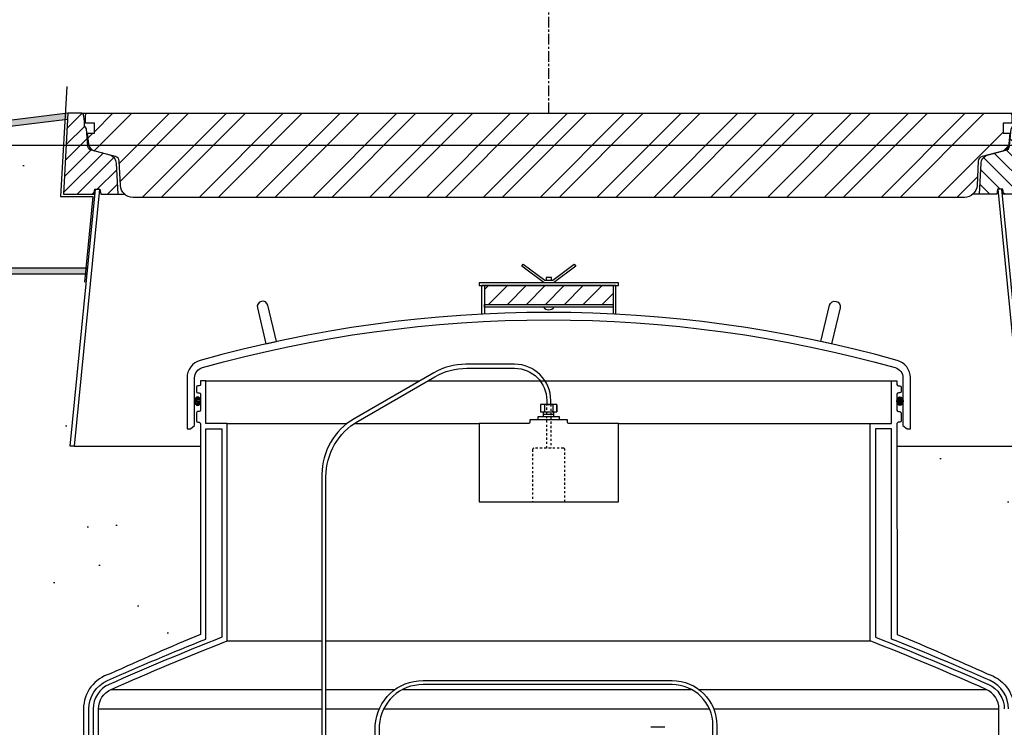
# Model space of a CAD drawing. Extents: x -285 to 5863, y 308 to 3178.
# Tile 561 of 622: x 5247 to 5293, y 957 to 990. Entities that reach past the tile are written whole.
import ezdxf

# ---------------------------------------------------------------- set-up
doc = ezdxf.new("R2010")
doc.units = 0
doc.header["$MEASUREMENT"] = 0
doc.header["$PDSIZE"] = 1
doc.linetypes.add('CENTER1', pattern=[0.6625, 0.5, -0.075, 0.0125, -0.075])
doc.linetypes.add('HIDDEN5', pattern=[0.05, 0.025, -0.025])
doc.layers.get('DEFPOINTS').update_dxf_attribs({"linetype": 'CONTINUOUS'})
for name, color, linetype in [('CENTERLINE', 3, 'CENTER1'), ('CONCRETE-HATCH', 2, 'CONTINUOUS'), ('DIM', 3, 'CONTINUOUS'), ('FRP-SUMP', 2, 'CONTINUOUS'), ('PEAGRAVEL-HATCH', 3, 'CONTINUOUS'), ('PROBE', 2, 'CONTINUOUS'), ('SUB-PUMP', 4, 'CONTINUOUS'), ('TANK-MANHOLE-40', 2, 'CONTINUOUS'), ('TANK-MANHOLE-COVER-40', 2, 'CONTINUOUS'), ('TANK-MANHOLE-COVER-HATCH-40', 252, 'CONTINUOUS'), ('TANK-MANHOLE-HATCH-40', 7, 'CONTINUOUS'), ('TANK-SLAB', 6, 'CONTINUOUS')]:
    doc.layers.add(name, color=color, linetype=linetype)
doc.layers.add('FREEZE-LINES', color=8, linetype='CONTINUOUS', plot=False)
doc.styles.add('SIMPLEX', font='simplex')
doc.dimstyles.new('DIM64', dxfattribs={"dimscale": 64, "dimtxt": 0.09375, "dimasz": 0.09375, "dimexe": 0.0625, "dimexo": 0.0625, "dimgap": 0.046875, "dimtad": 1, "dimdec": 4, "dimzin": 3, "dimdsep": 46, "dimlunit": 4, "dimtxsty": 'SIMPLEX', "dimcen": 0, "dimclrd": 256, "dimclre": 256, "dimclrt": 256, "dimadec": 0, "dimazin": 0, "dimtfac": 1, "dimtdec": 4, "dimtmove": 0, "dimatfit": 3, "dimfxl": 1, "dimfrac": 2, "dimtolj": 1, "dimtzin": 0, "dimarcsym": 0})

# ---------------------------------------------------------------- blocks, each defined once
blk = doc.blocks.new('*D53')
at = {"layer": 'DEFPOINTS', "color": 0, "transparency": 16777216}
for p in [(5440.235, 978.296), (4823.479, 978.015), (4823.479, 700.523)]:
    blk.add_point(p, dxfattribs=at)
at = {"layer": 'DIM', "lineweight": -2, "transparency": 16777216}
for p, q in [((4823.479, 974.015), (4823.479, 696.523)), ((5440.235, 974.296), (5440.235, 696.523)), ((5434.235, 700.523), (4829.479, 700.523))]:
    blk.add_line(p, q, dxfattribs=at)
at = {"layer": 'DIM', "transparency": 16777216}
for points in [[(4829.479, 701.523), (4829.479, 699.523), (4823.479, 700.523)], [(5434.235, 701.523), (5434.235, 699.523), (5440.235, 700.523)]]:
    blk.add_solid(points, dxfattribs=at)
at = {"layer": 'DIM', "transparency": 16777216, "insert": (5131.857, 708.095), "char_height": 6, "attachment_point": 5, "style": 'SIMPLEX'}
blk.add_mtext('\\A1;51\'-4 3/4" (F.V. TANK SLAB)', dxfattribs=at)

msp = doc.modelspace()

# ---------------------------------------------------------------- hatches: boundary and pattern name
at = {"layer": 'CONCRETE-HATCH'}
h = msp.add_hatch(dxfattribs=at)
h.set_pattern_fill('AR-CONC', color=256, scale=2.67, style=0)
h.set_pattern_definition([(50, (5233.98, 981.353), (19.151, -1.675), [2.0025, -22.0275]), (355, (5233.98, 981.353), (-3.705, 20.084), [1.602, -17.622]), (100.45, (5235.577, 981.213), (15.446, 18.408), [1.702, -18.7205]), (46.18, (5233.98, 986.693), (28.495, -4.42), [3.004, -33.041]), (96.64, (5236.355, 986.324), (24.955, 26.01), [2.553, -28.081]), (351.18, (5233.98, 986.693), (24.955, 26.01), [2.403, -26.433]), (21, (5236.65, 985.358), (15.937, -10.75), [2.0025, -22.0275]), (326, (5236.65, 985.358), (6.497, 19.362), [1.602, -17.622]), (71.45, (5237.979, 984.462), (22.434, 8.612), [1.702, -18.7205]), (37.5, (5233.9806, 981.3526), (0.3247, 8.8883), [0, -17.4084, 0, -17.889, 0, -17.6887]), (7.5, (5233.981, 981.353), (7.024, 10.531), [0, -10.1994, 0, -17.008, 0, -6.7417]), (327.5, (5228.0265, 981.3526), (14.253, -0.6022), [0, -6.675, 0, -20.826, 0, -27.6345]), (317.5, (5225.357, 981.353), (15.571, 2.673), [0, -8.6775, 0, -13.8306, 0, -19.6245])])
h.paths.add_polyline_path([(5249.40878, 985.21425), (5245.5625, 984.73346), (5220.74831, 984.73346), (5220.54039, 983.95668), (5220.1545, 983.95668), (5220.10966, 983.9299), (5220.08316, 983.87998), (5220.08316, 978.29596), (5250.39293, 978.29596), (5250.71003, 981.6301), (5249.20597, 981.6301)])
at = {"layer": 'FRP-SUMP'}
h = msp.add_hatch(dxfattribs=at)
h.set_pattern_fill('ANSI31', scale=5, style=0)
h.set_pattern_definition([(45, (5267.99977, 935.64105), (-0.441942, 0.441942), [])])
h.paths.add_polyline_path([(5274.98594, 977.47108), (5268.98594, 977.47108), (5268.98594, 976.59608), (5274.98594, 976.59608)])
h = msp.add_hatch(color=256, dxfattribs=at)
edge = h.paths.add_edge_path()
edge.add_ellipse((5255.59959, 972.07719), major_axis=(0, 0.2), ratio=0.72085956, start_angle=-71.031832, end_angle=77.321789, ccw=False)
edge.add_line((5255.73594, 972.1422), (5255.73594, 972.01219))
edge.add_ellipse((5255.59959, 972.07719), major_axis=(0, 0.2), ratio=0.72085956, start_angle=102.678211, end_angle=251.031832, ccw=False)
edge.add_line((5255.45894, 972.0333), (5255.45894, 972.12109))
h = msp.add_hatch(color=256, dxfattribs=at)
edge = h.paths.add_edge_path()
edge.add_ellipse((5288.37228, 972.07719), major_axis=(0, 0.2), ratio=0.72085956, start_angle=282.678211, end_angle=431.031832)
edge.add_line((5288.23594, 972.1422), (5288.23594, 972.01219))
edge.add_ellipse((5288.37228, 972.07719), major_axis=(0, 0.2), ratio=0.72085956, start_angle=108.968168, end_angle=257.321789)
edge.add_line((5288.51294, 972.0333), (5288.51294, 972.12109))
at = {"layer": 'PEAGRAVEL-HATCH'}
h = msp.add_hatch(dxfattribs=at)
h.set_pattern_fill('AR-SAND', color=256, scale=7.5, style=0)
h.set_pattern_definition([(37.5, (5220.069, 973.704), (-0.4725, 14.451), [0, -11.4, 0, -12.75, 0, -12.1875]), (7.5, (5220.069, 973.704), (13.273, 21.166), [0, -6.15, 0, -10.275, 0, -3.9375]), (327.5, (5210.844, 973.704), (23.356, 0.0424), [0, -3.75, 0, -13.5, 0, -17.625]), (317.5, (5210.844, 973.704), (22.546, 6.583), [0, -1.875, 0, -8.85, 0, -10.125])])
h.paths.add_polyline_path([(5250.45239, 978.01471), (5220.08316, 978.01471), (5220.08316, 976.75093), (5220.06863, 973.7036), (5250.02534, 973.7036)])
h = msp.add_hatch(dxfattribs=at)
h.set_pattern_fill('AR-SAND', color=256, scale=7.5, style=0)
h.set_pattern_definition([(37.5, (5212.979, 966.114), (-0.4725, 14.4512), [0, -11.4, 0, -12.75, 0, -12.1875]), (7.5, (5212.979, 966.114), (13.273, 21.166), [0, -6.15, 0, -10.275, 0, -3.9375]), (327.5, (5203.754, 966.114), (23.356, 0.0424), [0, -3.75, 0, -13.5, 0, -17.625]), (317.5, (5203.754, 966.114), (22.546, 6.5826), [0, -1.875, 0, -8.85, 0, -10.125])])
h.paths.add_polyline_path([(5250.02534, 973.7036), (5212.97882, 973.7036), (5212.97882, 966.11406), (5255.7342, 966.11406), (5255.73557, 969.98346), (5249.84531, 969.98346), (5249.65683, 969.98346)])
h = msp.add_hatch(dxfattribs=at)
h.set_pattern_fill('AR-SAND', color=256, scale=7.5, style=0)
h.set_pattern_definition([(37.5, (5288.236, 931.786), (-0.4725, 14.4512), [0, -11.4, 0, -12.75, 0, -12.1875]), (7.5, (5288.236, 931.786), (13.273, 21.166), [0, -6.15, 0, -10.275, 0, -3.9375]), (327.5, (5279.011, 931.786), (23.356, 0.0424), [0, -3.75, 0, -13.5, 0, -17.625]), (317.5, (5279.011, 931.786), (22.546, 6.5826), [0, -1.875, 0, -8.85, 0, -10.125])])
edge = h.paths.add_edge_path()
edge.add_line((5314.0425, 967.4784), (5313.7647, 967.4784))
edge.add_line((5313.7647, 967.4784), (5313.7647, 968.36731))
edge.add_line((5313.7647, 968.36731), (5312.50758, 969.62443))
edge.add_line((5312.50758, 969.62443), (5312.62543, 969.74228))
edge.add_line((5312.62543, 969.74228), (5312.54686, 969.82085))
edge.add_line((5312.54686, 969.82085), (5312.70947, 969.98346))
edge.add_line((5312.70947, 969.98346), (5288.23631, 969.98346))
edge.add_line((5288.23631, 969.98346), (5288.23941, 961.19654))
edge.add_arc((5234.32235, 832.27572), 139.74129, 65.4201994, 67.3044212, ccw=False)
edge.add_arc((5291.99306, 957.71638), 1.7, 0, 74.436861, ccw=False)
edge.add_line((5293.69306, 957.71638), (5293.69306, 945.77093))
edge.add_line((5293.69306, 945.77093), (5294.57651, 945.77093))
edge.add_line((5294.57651, 945.77093), (5294.81304, 945.77093))
edge.add_line((5294.81304, 945.77093), (5294.07651, 944.45569))
edge.add_line((5294.07651, 944.45569), (5294.07651, 944.05734))
edge.add_arc((5293.82651, 944.05734), 0.25, -90, 0, ccw=False)
edge.add_line((5293.82651, 943.80734), (5293.69306, 943.80734))
edge.add_line((5293.69306, 943.80734), (5293.69306, 942.27093))
edge.add_arc((5293.94306, 942.27093), 0.25, 180, 270)
edge.add_line((5293.94306, 942.02093), (5293.94306, 939.01507))
edge.add_line((5293.94306, 939.01507), (5294.56181, 939.01507))
edge.add_line((5294.56181, 939.01507), (5294.56181, 938.11788))
edge.add_line((5294.56181, 938.11788), (5294.68556, 938.11788))
edge.add_line((5294.68556, 938.11788), (5294.68556, 937.705))
edge.add_line((5294.68556, 937.705), (5295.1962, 937.66929))
edge.add_line((5295.1962, 937.66929), (5295.1962, 937.60742))
edge.add_line((5295.1962, 937.60742), (5295.25807, 937.60742))
edge.add_line((5295.25807, 937.60742), (5295.25807, 937.1471))
edge.add_line((5295.25807, 937.1471), (5295.75307, 937.1471))
edge.add_line((5295.75307, 937.1471), (5295.75307, 937.60742))
edge.add_line((5295.75307, 937.60742), (5295.81495, 937.60742))
edge.add_line((5295.81495, 937.60742), (5295.81495, 937.66929))
edge.add_line((5295.81495, 937.66929), (5295.9387, 937.66929))
edge.add_line((5295.9387, 937.66929), (5295.9387, 937.1471))
edge.add_line((5295.9387, 937.1471), (5307.36231, 937.1471))
edge.add_ellipse((5307.32942, 936.9596), major_axis=(0, 0.1875), ratio=0.47920074, start_angle=180, end_angle=360, ccw=False)
edge.add_ellipse((5307.32942, 936.5846), major_axis=(0, -0.1875), ratio=0.47920074, start_angle=0, end_angle=180, ccw=False)
edge.add_line((5307.32942, 936.3971), (5295.9387, 936.3971))
edge.add_line((5295.9387, 936.3971), (5295.9387, 935.87492))
edge.add_line((5295.9387, 935.87492), (5295.81495, 935.87492))
edge.add_line((5295.81495, 935.87492), (5295.81495, 935.93679))
edge.add_line((5295.81495, 935.93679), (5295.75307, 935.93679))
edge.add_line((5295.75307, 935.93679), (5295.75307, 935.92095))
edge.add_line((5295.75307, 935.92095), (5295.1962, 935.92095))
edge.add_line((5295.1962, 935.92095), (5295.1962, 935.87492))
edge.add_line((5295.1962, 935.87492), (5294.68556, 935.83921))
edge.add_line((5294.68556, 935.83921), (5294.68556, 935.42632))
edge.add_line((5294.68556, 935.42632), (5294.56181, 935.42632))
edge.add_line((5294.56181, 935.42632), (5294.56181, 934.52913))
edge.add_line((5294.56181, 934.52913), (5293.94306, 934.52913))
edge.add_line((5293.94306, 934.52913), (5293.94306, 933.52913))
edge.add_line((5293.94306, 933.52913), (5294.56181, 933.52913))
edge.add_line((5294.56181, 933.52913), (5294.56181, 932.63195))
edge.add_line((5294.56181, 932.63195), (5294.68556, 932.63195))
edge.add_line((5294.68556, 932.63195), (5294.68556, 932.21906))
edge.add_line((5294.68556, 932.21906), (5295.1962, 932.18335))
edge.add_line((5295.1962, 932.18335), (5295.1962, 932.12148))
edge.add_line((5295.1962, 932.12148), (5295.25807, 932.12148))
edge.add_line((5295.25807, 932.12148), (5295.25807, 931.78617))
edge.add_line((5295.25807, 931.78617), (5295.75307, 931.78617))
edge.add_line((5295.75307, 931.78617), (5295.75307, 932.12148))
edge.add_line((5295.75307, 932.12148), (5295.81495, 932.12148))
edge.add_line((5295.81495, 932.12148), (5295.81495, 932.18335))
edge.add_line((5295.81495, 932.18335), (5295.9387, 932.18335))
edge.add_line((5295.9387, 932.18335), (5295.9387, 931.7862))
edge.add_line((5295.9387, 931.7862), (5311.0425, 931.7862))
edge.add_arc((5311.0425, 934.7862), 3, 270, 360)
edge.add_line((5314.0425, 934.7862), (5314.0425, 967.4784))
h.paths.add_polyline_path([(5295.73758, 937.8824, 0.57507133), (5295.75911, 937.86841, -0.53001081), (5295.80257, 937.83951), (5295.80257, 937.62325), (5295.20857, 937.62325), (5295.20857, 937.87076), (5295.25907, 937.87076, 0.35188447), (5295.27357, 937.8824, -0.80321759)], flags=16)
h.paths.add_polyline_path([(5295.40261, 937.83115, -1), (5295.60853, 937.83115, -1)], flags=0)
h.paths.add_polyline_path([(5295.73758, 932.39647, 0.57507133), (5295.75911, 932.38248, -0.53001081), (5295.80257, 932.35357), (5295.80257, 932.13732), (5295.20857, 932.13732), (5295.20857, 932.38482), (5295.25907, 932.38482, 0.35188447), (5295.27357, 932.39647, -0.80321759)], flags=16)
h.paths.add_polyline_path([(5295.40261, 932.34522, -1), (5295.60853, 932.34522, -1)], flags=0)
h = msp.add_hatch(dxfattribs=at)
h.set_pattern_fill('AR-SAND', color=256, scale=7.5, style=0)
h.set_pattern_definition([(37.5, (5232.328, 935.266), (-0.4725, 14.451), [0, -11.4, 0, -12.75, 0, -12.1875]), (7.5, (5232.328, 935.266), (13.273, 21.166), [0, -6.15, 0, -10.275, 0, -3.9375]), (327.5, (5223.103, 935.266), (23.356, 0.0424), [0, -3.75, 0, -13.5, 0, -17.625]), (317.5, (5223.103, 935.266), (22.546, 6.583), [0, -1.875, 0, -8.85, 0, -10.125])])
h.paths.add_polyline_path([(5250.27882, 957.71638, -0.33671624), (5251.52271, 959.35405, -0.00822165), (5255.73247, 961.19654), (5255.7342, 966.11406), (5232.32763, 966.11406), (5232.32763, 935.26579), (5248.03318, 935.26579), (5248.03318, 935.66298), (5248.1693, 935.66298), (5248.1693, 935.83262, -0.41421356), (5248.20055, 935.86444), (5248.21979, 935.86444, 0.35187469), (5248.23429, 935.87609, 2.48870246), (5248.21337, 935.82484), (5248.2287, 935.82484, -0.89681203), (5248.69831, 935.87609, 0.3518816), (5248.71281, 935.86444), (5248.73147, 935.86444, -0.41421372), (5248.7633, 935.83319), (5248.7633, 935.66211), (5249.28632, 935.69869), (5249.28632, 936.11157), (5249.41007, 936.11157), (5249.41007, 937.00876), (5250.02882, 937.00876), (5250.02882, 942.02093, 0.41421356), (5250.27882, 942.27093), (5250.27882, 943.80734), (5250.14536, 943.80734, -0.41421356), (5249.89536, 944.05734), (5249.89536, 944.45569), (5249.15883, 945.77093), (5249.39536, 945.77093), (5250.27882, 945.77093)])
at = {"layer": 'TANK-MANHOLE-COVER-HATCH-40'}
h = msp.add_hatch(dxfattribs=at)
h.set_pattern_fill('ANSI32', color=256, scale=5, style=0)
h.set_pattern_definition([(45, (5250.3718, 981.5875), (-1.325825, 1.325825), []), (45, (5251.2556, 981.5875), (-1.325825, 1.325825), [])])
edge = h.paths.add_edge_path()
edge.add_line((5291.38121, 981.58755), (5252.59067, 981.58755))
edge.add_arc((5252.59067, 982.1781), 0.59055, 182.999844, 270, ccw=False)
edge.add_line((5252.00093, 982.14719), (5251.94175, 983.27639))
edge.add_arc((5251.70585, 983.26403), 0.23622, 2.999844, 75)
edge.add_line((5251.76699, 983.4922), (5250.81438, 983.74746))
edge.add_arc((5250.91627, 984.12774), 0.3937, 186.311029, 255, ccw=False)
edge.add_line((5250.52496, 984.08446), (5250.47019, 984.57967))
edge.add_line((5250.47019, 984.57967), (5250.78515, 984.57967))
edge.add_line((5250.78515, 984.57967), (5250.78515, 985.05211))
edge.add_line((5250.78515, 985.05211), (5250.37176, 985.05211))
edge.add_line((5250.37176, 985.05211), (5250.37176, 985.42613))
edge.add_line((5250.37176, 985.42613), (5250.42291, 985.51471))
edge.add_line((5250.42291, 985.51471), (5293.54897, 985.51471))
edge.add_line((5293.54897, 985.51471), (5293.60011, 985.42613))
edge.add_line((5293.60011, 985.42613), (5293.60011, 985.05211))
edge.add_line((5293.60011, 985.05211), (5293.18672, 985.05211))
edge.add_line((5293.18672, 985.05211), (5293.18672, 984.57967))
edge.add_line((5293.18672, 984.57967), (5293.50169, 984.57967))
edge.add_line((5293.50169, 984.57967), (5293.44692, 984.08446))
edge.add_arc((5293.0556, 984.12774), 0.3937, 285, 353.688971, ccw=False)
edge.add_line((5293.1575, 983.74746), (5292.20488, 983.4922))
edge.add_arc((5292.26602, 983.26403), 0.23622, 105, 177.000156)
edge.add_line((5292.03012, 983.27639), (5291.97095, 982.14719))
edge.add_arc((5291.38121, 982.1781), 0.59055, 270, 357.000156, ccw=False)
at = {"layer": 'TANK-MANHOLE-HATCH-40', "linetype": 'Continuous'}
h = msp.add_hatch(dxfattribs=at)
h.set_pattern_fill('LINE', color=256, scale=4, angle=45, style=0)
h.set_pattern_definition([(45, (3747.107, -9e-12), (-0.35355339, 0.35355339), [])])
h.paths.add_polyline_path([(5249.54499, 985.51471), (5250.20037, 985.51471, -0.36397023), (5250.27792, 985.44965), (5250.33239, 985.1407), (5250.33239, 984.92275), (5250.41113, 984.78637), (5250.48073, 983.99092, 0.31529879), (5250.65491, 983.78333), (5251.52104, 983.55126, -0.3249197), (5251.8123, 983.19157), (5251.88863, 981.73519), (5251.08271, 981.73519), (5251.04106, 981.97141), (5250.8287, 981.97141), (5250.80484, 981.97141), (5250.76318, 981.73519), (5249.34692, 981.73519)])
h = msp.add_hatch(dxfattribs=at)
h.set_pattern_fill('LINE', color=256, scale=4, angle=135, style=0)
h.set_pattern_definition([(135, (3747.107, -9e-12), (-0.35355339, -0.35355339), [])])
h.paths.add_polyline_path([(5294.42688, 985.51471), (5293.7715, 985.51471, 0.36397023), (5293.69396, 985.44965), (5293.63948, 985.1407), (5293.63948, 984.92275), (5293.56074, 984.78637), (5293.49115, 983.99092, -0.31529879), (5293.31696, 983.78333), (5292.45084, 983.55126, 0.3249197), (5292.15957, 983.19157), (5292.08325, 981.73519), (5292.88917, 981.73519), (5292.93082, 981.97141), (5293.14317, 981.97141), (5293.16704, 981.97141), (5293.20869, 981.73519), (5294.62496, 981.73519)])
at = {"layer": 'TANK-SLAB'}
for points in [[(5249.53004, 985.22941), (5249.54499, 985.51471), (5245.54499, 985.01471), (5220.78577, 985.01471), (5220.72055, 984.73346), (5245.5625, 984.73346)], [(5250.48025, 978.29596), (5220.06863, 978.29596), (5220.06863, 978.01471), (5250.45239, 978.01471)]]:
    msp.add_hatch(color=256, dxfattribs=at).paths.add_polyline_path(points)

# ---------------------------------------------------------------- linework, layer by layer
at = {"layer": 'CENTERLINE'}
msp.add_line((5271.98594, 985.51471), (5271.98594, 1029.15474), dxfattribs=at)
at = {"layer": 'DEFPOINTS'}
msp.add_lwpolyline([(5249.49591, 986.75405), (5249.20597, 981.6301), (5250.71003, 981.6301), (5250.32947, 977.62871)], dxfattribs=at)
msp.add_lwpolyline([(5249.49591, 986.75405), (5249.20597, 981.6301), (5250.71003, 981.6301), (5250.32947, 977.62871)], dxfattribs=at)
at = {"layer": 'FREEZE-LINES', "linetype": 'Continuous'}
msp.add_line((5653.857, 984.01471), (4609.857, 984.01471), dxfattribs=at)
at = {"layer": 'FRP-SUMP'}
for p, q in [((5273.17344, 978.47108), (5273.17344, 978.47108)), ((5275.11094, 977.47108), (5268.86094, 977.47108))]:
    msp.add_line(p, q, dxfattribs=at)
at = {"layer": 'FRP-SUMP', "color": 7, "linetype": 'Continuous'}
for p, q in [((5255.98594, 973.03158), (5265.97785, 973.03158)), ((5266.35285, 973.03158), (5287.98594, 973.03158)), ((5256.98594, 971.03158), (5262.56771, 971.03158)), ((5262.9046, 971.03158), (5268.73613, 971.03158)), ((5275.23574, 971.03158), (5286.98594, 971.03158)), ((5256.98594, 960.89107), (5261.40191, 960.89107)), ((5261.58941, 960.89107), (5286.98594, 960.89107)), ((5251.57381, 958.63069), (5261.40191, 958.63069)), ((5261.58941, 958.63069), (5264.82106, 958.63069)), ((5265.18121, 958.63069), (5278.63404, 958.63069)), ((5278.98441, 958.63069), (5292.39806, 958.63069)), ((5250.97882, 957.71638), (5261.40191, 957.71638)), ((5261.58941, 957.71638), (5264.0765, 957.71638)), ((5264.283, 957.71638), (5279.4833, 957.71638)), ((5279.68645, 957.71638), (5292.99306, 957.71638))]:
    msp.add_line(p, q, dxfattribs=at)
at = {"layer": 'FRP-SUMP'}
for points in [[(5271.76608, 977.59608), (5270.72679, 978.37555), (5270.79844, 978.47108), (5270.79844, 978.47108), (5271.79844, 977.72108), (5272.17344, 977.72108), (5273.17344, 978.47108), (5273.24509, 978.37555), (5272.20579, 977.59608)], [(5272.11094, 977.72108), (5272.11094, 977.84608), (5271.86094, 977.84608), (5271.86094, 977.72108)], [(5268.73594, 977.47108), (5275.23594, 977.47108), (5275.23594, 977.59608), (5268.73594, 977.59608)], [(5274.98594, 976.47108), (5268.98594, 976.47108), (5268.98594, 976.59608), (5274.98594, 976.59608)]]:
    msp.add_lwpolyline(points, close=True, dxfattribs=at)
for points in [[(5268.86094, 976.13987), (5268.86094, 977.47108), (5268.98594, 977.47108), (5268.98594, 976.14624)], [(5275.11094, 976.13987), (5275.11094, 977.47108), (5274.98594, 977.47108), (5274.98594, 976.14624)]]:
    msp.add_lwpolyline(points, dxfattribs=at)
for points in [[(5258.79378, 974.75693), (5259.28214, 974.86455), (5258.87805, 976.55237, 0.41421356), (5258.57675, 976.73735), (5258.57675, 976.73735, 0.41421356), (5258.39177, 976.43604)], [(5285.1781, 974.75693), (5284.68974, 974.86455), (5285.09382, 976.55237, -0.41421356), (5285.39512, 976.73735), (5285.39512, 976.73735, -0.41421356), (5285.5801, 976.43604)], [(5288.14804, 973.64613, -0.33616492), (5288.51294, 973.16473), (5288.51294, 970.95108), (5288.70445, 970.79038), (5288.86307, 970.79038), (5288.86294, 970.95108), (5288.86294, 973.16473, 0.33616492), (5288.24261, 973.98311, 0.13766443), (5255.72926, 973.98311, 0.33616492), (5255.10894, 973.16473), (5255.10894, 970.95108), (5255.10881, 970.79038), (5255.26743, 970.79038), (5255.45894, 970.95108), (5255.45894, 973.16473, -0.33616492), (5255.82383, 973.64613, -0.13766443)]]:
    msp.add_lwpolyline(points, format="xyb", close=True, dxfattribs=at)
for points in [[(5250.97882, 944.02093), (5250.97882, 957.71638, -0.29672907), (5251.57381, 958.63069, -0.01067744), (5256.98594, 960.89107), (5256.98594, 971.03158), (5255.98594, 971.03158), (5255.98594, 973.03158), (5255.73594, 973.03158), (5255.73594, 972.8547, -0.41421356), (5255.67594, 972.7947), (5255.60594, 972.7947, 0.41421356), (5255.54594, 972.7347), (5255.54594, 972.52908, 0.41421356), (5255.60844, 972.46658), (5255.67094, 972.46658, -0.38676832), (5255.73594, 972.40408), (5255.73594, 971.65408, -0.38676832), (5255.67094, 971.59158), (5255.60844, 971.59158, 0.41421356), (5255.54594, 971.52908), (5255.54594, 971.15408, 0.41421356), (5255.60844, 971.09158), (5255.67594, 971.09158, -0.41421356), (5255.73594, 971.03158), (5255.73247, 961.19654, 0.00822165), (5251.52271, 959.35405, 0.33671624), (5250.27882, 957.71638), (5250.27882, 944.02093)], [(5292.99306, 944.02093), (5292.99306, 957.71638, 0.29672907), (5292.39806, 958.63069, 0.01067744), (5286.98594, 960.89107), (5286.98594, 971.03158), (5287.98594, 971.03158), (5287.98594, 973.03158), (5288.23594, 973.03158), (5288.23594, 972.8547, 0.41421356), (5288.29594, 972.7947), (5288.36594, 972.7947, -0.41421356), (5288.42594, 972.7347), (5288.42594, 972.52908, -0.41421356), (5288.36344, 972.46658), (5288.30094, 972.46658, 0.38676832), (5288.23594, 972.40408), (5288.23594, 971.65408, 0.38676832), (5288.30094, 971.59158), (5288.36344, 971.59158, -0.41421356), (5288.42594, 971.52908), (5288.42594, 971.15408, -0.41421356), (5288.36344, 971.09158), (5288.29594, 971.09158, 0.41421356), (5288.23594, 971.03158), (5288.23941, 961.19654, -0.00822165), (5292.44917, 959.35405, -0.33671624), (5293.69306, 957.71638)], [(5250.52882, 944.02093), (5250.52882, 957.71638, -0.29672907), (5251.39156, 959.04213, -0.0090466), (5255.98594, 960.9786), (5255.98594, 970.78158), (5256.73594, 970.78158), (5256.73594, 961.06135, 0.01036772), (5251.47256, 958.85927, 0.29672907), (5250.72882, 957.71638), (5250.72882, 944.02093)], [(5293.44306, 957.71638, 0.29672907), (5292.58031, 959.04213, 0.0090466), (5287.98594, 960.9786), (5287.98594, 970.78158), (5287.23594, 970.78158), (5287.23594, 961.06135, -0.01036772), (5292.49931, 958.85927, -0.29672907), (5293.24306, 957.71638)]]:
    msp.add_lwpolyline(points, format="xyb", dxfattribs=at)
at = {"layer": 'FRP-SUMP', "linetype": 'Continuous'}
msp.add_lwpolyline([(5271.11094, 971.20134), (5271.11094, 971.09408, -0.41421356), (5271.04844, 971.03158), (5268.73613, 971.03158), (5268.73613, 967.38158), (5275.23574, 967.38158), (5275.23574, 971.03158), (5272.92344, 971.03158, -0.41421356), (5272.86094, 971.09408), (5272.86094, 971.20134)], format="xyb", close=True, dxfattribs=at)
at = {"layer": 'FRP-SUMP'}
msp.add_arc((5271.98594, 976.65858), 0.3125, 216.869898, 323.130102, dxfattribs=at)
at = {"layer": 'FRP-SUMP', "extrusion": (0, 0, -1)}
msp.add_ellipse((5255.59959, 972.07719), major_axis=(0, 0.2), ratio=0.72085956, dxfattribs=at)
at = {"layer": 'FRP-SUMP'}
msp.add_ellipse((5288.37228, 972.07719), major_axis=(0, 0.2), ratio=0.72085956, dxfattribs=at)
at = {"layer": 'PROBE'}
for p, q in [((5271.73647, 971.36299), (5271.73647, 971.57421)), ((5272.22531, 971.36299), (5272.22531, 971.57421))]:
    msp.add_line(p, q, dxfattribs=at)
at = {"layer": 'PROBE', "color": 7}
msp.add_line((5271.73647, 971.4686), (5272.22531, 971.4686), dxfattribs=at)
at = {"layer": 'PROBE'}
for points in [[(5272.07969, 971.9244), (5272.07969, 971.9244), (5272.07969, 972.11523, 0.41421356), (5270.39219, 973.80273), (5268.11736, 973.80273, 0.1316525), (5266.61736, 973.40081), (5262.90191, 971.25569, 0.26794919), (5261.40191, 968.65761), (5261.40191, 952.83527), (5261.58941, 952.83527), (5261.58941, 968.54936, -0.26794919), (5263.08941, 971.14743), (5266.66761, 973.21331, -0.1316525), (5268.16761, 973.61523), (5270.39219, 973.61523, -0.41421356), (5271.89219, 972.11523), (5271.89219, 971.9244)], [(5263.89219, 952.83527), (5263.89219, 956.94768, -0.40047434), (5266.12729, 959.04143), (5277.73891, 959.04143, -0.41421356), (5279.83266, 956.94768), (5279.83266, 955.60579), (5279.64516, 955.60579), (5279.64516, 956.94768, 0.41421356), (5277.73891, 958.85393), (5266.12729, 958.85393, 0.39914995), (5264.07969, 956.94768), (5264.07969, 952.83527)]]:
    msp.add_lwpolyline(points, format="xyb", close=True, dxfattribs=at)
at = {"layer": 'PROBE', "color": 7}
for points in [[(5271.63697, 971.9244, 0.41421356), (5271.60572, 971.89315), (5271.60572, 971.60546, 0.41421356), (5271.63697, 971.57421)], [(5271.76458, 971.9244, -0.41421356), (5271.79583, 971.89315), (5271.79583, 971.60546, -0.41421356), (5271.76458, 971.57421)], [(5271.82708, 971.9244, 0.41421356), (5271.79583, 971.89315), (5271.79583, 971.60546, 0.41421356), (5271.82708, 971.57421)], [(5272.14479, 971.9244, -0.41421356), (5272.17604, 971.89315), (5272.17604, 971.60546, -0.41421356), (5272.14479, 971.57421)], [(5272.20729, 971.9244, 0.41421356), (5272.17604, 971.89315), (5272.17604, 971.60546, 0.41421356), (5272.20729, 971.57421)], [(5272.3349, 971.9244, -0.41421356), (5272.36615, 971.89315), (5272.36615, 971.60546, -0.41421356), (5272.3349, 971.57421)]]:
    msp.add_lwpolyline(points, format="xyb", dxfattribs=at)
at = {"layer": 'PROBE'}
msp.add_lwpolyline([(5272.36615, 971.9244), (5271.60572, 971.9244), (5271.60572, 971.57421), (5272.36615, 971.57421)], close=True, dxfattribs=at)
at = {"layer": 'PROBE', "color": 7, "linetype": 'HIDDEN5'}
msp.add_lwpolyline([(5272.07969, 971.9244), (5272.07969, 969.88158), (5271.89219, 969.88158), (5271.89219, 971.9244)], close=True, dxfattribs=at)
at = {"layer": 'PROBE'}
msp.add_lwpolyline([(5271.49414, 971.20549), (5271.49414, 971.36299), (5272.47773, 971.36299), (5272.47773, 971.20134)], dxfattribs=at)
at = {"layer": 'PROBE', "color": 7, "linetype": 'HIDDEN5'}
msp.add_lwpolyline([(5272.73594, 967.38158), (5272.73594, 969.81908, 0.41421356), (5272.67344, 969.88158), (5271.29844, 969.88158, 0.41421356), (5271.23594, 969.81908), (5271.23594, 967.38158), (5272.73594, 967.38158)], format="xyb", dxfattribs=at)
at = {"layer": 'PROBE', "linetype": 'Continuous'}
msp.add_arc((5272.3349, 971.60546), 0.03125, 270, 360, dxfattribs=at)
at = {"layer": 'SUB-PUMP', "color": 2, "linetype": 'Continuous'}
msp.add_line((5277.405, 956.86097), (5276.75548, 956.86097), dxfattribs=at)
at = {"layer": 'TANK-MANHOLE-40', "color": 7}
for p, q in [((5250.20037, 985.51471), (5293.7715, 985.51471)), ((5251.88863, 981.73519), (5252.20006, 981.73519)), ((5292.08325, 981.73519), (5291.77182, 981.73519))]:
    msp.add_line(p, q, dxfattribs=at)
at = {"layer": 'TANK-MANHOLE-40', "color": 7, "linetype": 'Continuous'}
for p, q in [((5249.84531, 969.98346), (5255.73557, 969.98346)), ((5288.2363, 969.98346), (5294.12656, 969.98346))]:
    msp.add_line(p, q, dxfattribs=at)
at = {"layer": 'TANK-MANHOLE-40', "linetype": 'Continuous'}
for points in [[(5251.04106, 981.97141), (5251.08271, 981.73519), (5251.88863, 981.73519), (5251.8123, 983.19157, 0.3249197), (5251.52104, 983.55126), (5250.65491, 983.78333, -0.31529879), (5250.48073, 983.99092), (5250.41113, 984.78637), (5250.33239, 984.92275), (5250.33239, 985.1407), (5250.27792, 985.44965, 0.36397023), (5250.20037, 985.51471), (5249.54499, 985.51471), (5249.34692, 981.73519), (5250.76318, 981.73519), (5250.80484, 981.97141)], [(5292.93082, 981.97141), (5292.88917, 981.73519), (5292.08325, 981.73519), (5292.15957, 983.19157, -0.3249197), (5292.45084, 983.55126), (5293.31696, 983.78333, 0.31529879), (5293.49115, 983.99092), (5293.56074, 984.78637), (5293.63948, 984.92275), (5293.63948, 985.1407), (5293.69396, 985.44965, -0.36397023), (5293.7715, 985.51471), (5294.42688, 985.51471), (5294.62496, 981.73519), (5293.20869, 981.73519), (5293.16704, 981.97141)]]:
    msp.add_lwpolyline(points, format="xyb", close=True, dxfattribs=at)
for points in [[(5251.03281, 981.97141), (5249.84531, 969.98346), (5249.65683, 969.98346), (5250.84433, 981.97141)], [(5292.93906, 981.97141), (5294.12656, 969.98346), (5294.31505, 969.98346), (5293.12755, 981.97141)]]:
    msp.add_lwpolyline(points, close=True, dxfattribs=at)
at = {"layer": 'TANK-MANHOLE-COVER-40', "linetype": 'Continuous'}
msp.add_lwpolyline([(5291.38121, 981.58755), (5252.59067, 981.58755, -0.39896034), (5252.00093, 982.14719), (5251.94175, 983.27639, 0.32492045), (5251.76699, 983.4922), (5250.81438, 983.74746, -0.30902091), (5250.52496, 984.08446), (5250.47019, 984.57967), (5250.78515, 984.57967), (5250.78515, 985.05211), (5250.37176, 985.05211), (5250.37176, 985.42613), (5250.42291, 985.51471), (5293.54897, 985.51471), (5293.60011, 985.42613), (5293.60011, 985.05211), (5293.18672, 985.05211), (5293.18672, 984.57967), (5293.50169, 984.57967), (5293.44692, 984.08446, -0.30902091), (5293.1575, 983.74746), (5292.20488, 983.4922, 0.32492045), (5292.03012, 983.27639), (5291.97095, 982.14719, -0.39896034)], format="xyb", close=True, dxfattribs=at)
at = {"layer": 'TANK-SLAB'}
for p, q in [((5220.06863, 978.29596), (5250.48025, 978.29596)), ((5220.06863, 978.01471), (5250.45239, 978.01471))]:
    msp.add_line(p, q, dxfattribs=at)
for points in [[(5249.54499, 985.51471), (5245.54499, 985.01471), (5220.78577, 985.01471)], [(5249.53004, 985.22941), (5245.5625, 984.73346), (5220.72055, 984.73346)]]:
    msp.add_lwpolyline(points, dxfattribs=at)

# ---------------------------------------------------------------- dimensions: what is measured, and where the dimension line sits
at = {"layer": 'DIM'}
dim = msp.add_linear_dim(base=(4823.47882, 700.52328), p1=(5440.23519, 978.29596), p2=(4823.47882, 978.01471), angle=180, text='<> (F.V. TANK SLAB)', dimstyle='DIM64', dxfattribs=at)
dim.commit()
dim.dimension.update_dxf_attribs({"geometry": '*D53', "text_midpoint": (5131.857, 708.09471)})

doc.saveas('drawing.dxf')
